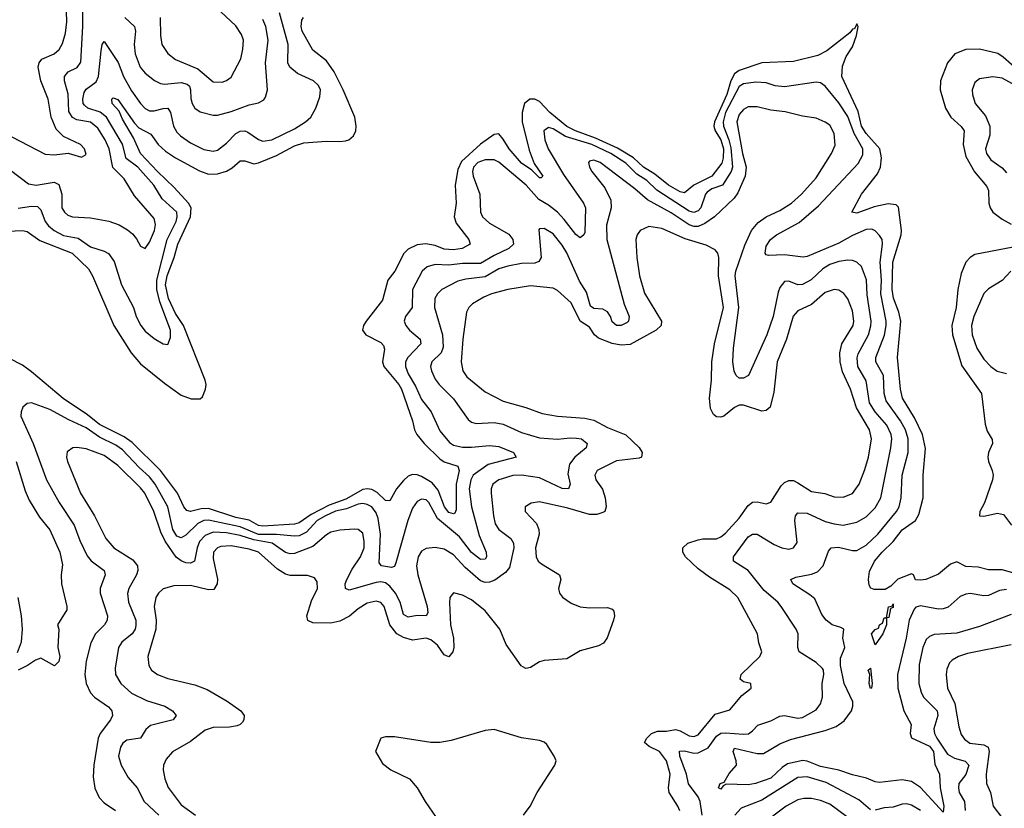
# Model space of a CAD drawing. Header units: inches. Extents: x 1843162 to 1959474, y 907081 to 1016326.
# Tile 493 of 656: x 1892757 to 1897100, y 994800 to 998280. Entities that reach past the tile are written whole.
import ezdxf

# ---------------------------------------------------------------- set-up
doc = ezdxf.new("R2010")
doc.units = ezdxf.units.IN
doc.header["$MEASUREMENT"] = 0
doc.layers.add('B8999', color=7, linetype='Continuous')

msp = doc.modelspace()

# ---------------------------------------------------------------- linework, layer by layer
at = {"layer": 'B8999', "color": 5}
for points, elevation in [([(1892723.3, 997763.3), (1892870, 997687.3), (1892910, 997683.8), (1892971.7, 997691.7), (1893030, 997673.4), (1893050, 997684.7), (1893043.6, 997710), (1893025.1, 997730), (1892950, 997764.8), (1892917.5, 997797.6), (1892895.4, 997850), (1892882.3, 997930), (1892850.8, 998010), (1892839.1, 998070), (1892843, 998090), (1892854.2, 998105.8), (1892909.9, 998130.1), (1892931.9, 998148.1), (1892945.6, 998174.4), (1892958.9, 998221.1), (1892965.3, 998270), (1892961, 998410)], 480), ([(1892716.4, 997616.4), (1892796.3, 997556.3), (1892830.6, 997550.6), (1892910, 997562.8), (1892930, 997553.4), (1892942.5, 997510), (1892943.7, 997450), (1892955, 997430), (1892970, 997417.4), (1892990, 997409.5), (1893070, 997406.1), (1893150.7, 997390.7), (1893195.3, 997375.3), (1893233.4, 997353.4), (1893255.1, 997335.1), (1893273, 997313), (1893290, 997280.5), (1893310, 997270.6), (1893330, 997298), (1893351.6, 997350), (1893356.3, 997376.3), (1893350, 997402.4), (1893263.3, 997503.3), (1893217.4, 997577.4), (1893167.7, 997627.7), (1893152, 997710), (1893133.7, 997750), (1893101.6, 997801.6), (1893070, 997827.8), (1893010, 997838), (1892990, 997848.1), (1892974.6, 997874.6), (1892971.7, 997951.7), (1892955.5, 998010), (1892954.5, 998030), (1892970.4, 998049.6), (1893011.1, 998068.9), (1893026.7, 998093.3), (1893035.7, 998250), (1893036, 998370)], 460), ([(1893377, 998290), (1893378, 998210), (1893383.8, 998170), (1893410.7, 998130.7), (1893444.9, 998104.9), (1893543.2, 998063.2), (1893610, 998005.4), (1893650, 998004.7), (1893670, 998011.3), (1893690, 998026.7), (1893732.9, 998107.1), (1893742.1, 998150), (1893744.2, 998190), (1893735.1, 998215.1), (1893710, 998252.5), (1893598.2, 998358.2)], 480), ([(1892750, 997447.9), (1892810, 997457), (1892835.2, 997455.2), (1892850, 997441.3), (1892869.2, 997389.2), (1892883.6, 997370), (1892909.4, 997349.3), (1892950, 997328.4), (1893015.4, 997315.4), (1893070, 997278), (1893130, 997259), (1893148.4, 997248.4), (1893173.6, 997213.6), (1893206.8, 997110), (1893258.8, 997010), (1893271.5, 996970), (1893290.9, 996930), (1893310, 996905.8), (1893350, 996873), (1893390, 996849.2), (1893410, 996847.2), (1893421.7, 996878.3), (1893422.8, 996910), (1893375, 997035), (1893362.7, 997090), (1893361.5, 997130), (1893407.6, 997310), (1893447.2, 997390), (1893452, 997410), (1893449.9, 997430), (1893385.1, 997490), (1893348.3, 997550), (1893278.2, 997630), (1893227.1, 997667.1), (1893210, 997730.5), (1893139.8, 997850), (1893111.5, 997871.5), (1893058.4, 997890), (1893042.4, 997902.4), (1893037.6, 997910), (1893036.4, 997930), (1893041.9, 997958.1), (1893050, 997974), (1893094.1, 998005.9), (1893105.4, 998030), (1893117, 998143), (1893121.7, 998170), (1893130, 998183.8), (1893191.1, 998091.1), (1893215.1, 998030), (1893250, 997966.6), (1893290, 997910.1), (1893310, 997888.8), (1893330, 997877.9), (1893350, 997877.5), (1893390, 997888.8), (1893410, 997889.2), (1893423, 997870), (1893435.7, 997810), (1893450, 997783.9), (1893466.9, 997766.9), (1893510, 997737.3), (1893570, 997707.7), (1893610, 997699.4), (1893630, 997704.2), (1893670, 997735.3), (1893710, 997777.6), (1893730, 997788.4), (1893750, 997789.5), (1893764.1, 997784.1), (1893810, 997751), (1893830, 997744.4), (1893870, 997749.6), (1893970, 997799.1), (1894018, 997830), (1894041, 997850), (1894063.9, 997890), (1894080.8, 997939.2), (1894084, 997970), (1894075.7, 997990), (1894053.5, 998010), (1893982.9, 998042.8), (1893949.3, 998070), (1893940.1, 998090), (1893940.7, 998170), (1893902.9, 998310)], 440), ([(1892610, 997343.1), (1892770, 997349.5), (1892790, 997345.7), (1892845.8, 997305.8), (1892988.1, 997250), (1893060.1, 997180.1), (1893078.3, 997150), (1893173.2, 996930), (1893249.5, 996810), (1893290, 996761.3), (1893395.4, 996675.4), (1893470, 996623.1), (1893512.9, 996607.1), (1893553.3, 996606.7), (1893563.6, 996616.4), (1893576.5, 996650), (1893579.2, 996670), (1893575.2, 996690), (1893479.8, 996930), (1893443.8, 996983.8), (1893413.6, 997050), (1893400, 997110), (1893407.5, 997150), (1893438.1, 997230), (1893454.9, 997290), (1893510.9, 997410), (1893513.2, 997450), (1893501.2, 997470), (1893439.1, 997539.1), (1893364.5, 997610), (1893290.8, 997690), (1893259.3, 997759.3), (1893210, 997841.8), (1893196.6, 997876.6), (1893165.3, 997910), (1893163.5, 997930), (1893170, 997935.8), (1893190, 997927.4), (1893263.3, 997823.3), (1893283, 997803), (1893335.4, 997775.4), (1893367.8, 997730), (1893400.5, 997700.5), (1893445, 997670), (1893550, 997612.9), (1893590, 997598.2), (1893630, 997599.7), (1893670, 997612.3), (1893694, 997626), (1893730, 997656.8), (1893750, 997657.8), (1893790, 997644.3), (1893810, 997648), (1893890, 997681.4), (1893970, 997722.8), (1894010, 997736.6), (1894110, 997744.6), (1894170, 997741.9), (1894194.4, 997745.6), (1894209.4, 997750.6), (1894230, 997767.2), (1894240.3, 997790), (1894241.8, 997810), (1894235, 997850), (1894183.8, 997970), (1894143.6, 998050), (1894110, 998098), (1894050, 998146), (1894003.4, 998230), (1893999.1, 998250), (1894002.2, 998277.8), (1894009.6, 998290)], 420), ([(1893221.7, 998290), (1893263.2, 998250), (1893268.6, 998230), (1893262.9, 998170), (1893266.1, 998130), (1893289, 998070), (1893310, 998044.6), (1893351.4, 998011.4), (1893378.4, 997998.4), (1893395.8, 997995.8), (1893470, 998002.4), (1893495.8, 997995.8), (1893506.3, 997986.3), (1893511.1, 997971.1), (1893511.8, 997931.8), (1893518, 997910), (1893530, 997890.2), (1893553.7, 997873.7), (1893610, 997858.7), (1893630, 997859.4), (1893690, 997874.8), (1893770, 997905), (1893810, 997912.8), (1893833.5, 997926.5), (1893841.1, 997938.9), (1893850.9, 997970), (1893841.2, 998090), (1893852.6, 998190), (1893842.7, 998250), (1893830, 998280.3)], 460), ([(1897240.7, 995810), (1897090, 995852.9), (1897030, 995853), (1896984.8, 995864.8), (1896930, 995867.1), (1896890, 995888.2), (1896862.7, 995877.3), (1896810, 995833.1), (1896753.4, 995810), (1896730, 995806.3), (1896708.9, 995808.9), (1896699, 995830), (1896690, 995834), (1896630, 995810.9), (1896599.7, 995780.3), (1896574.4, 995765.6), (1896525.6, 995765.6), (1896511.2, 995771.2), (1896504, 995784), (1896501.1, 995810), (1896505.6, 995845.6), (1896526.9, 995890), (1896560.6, 995930), (1896610, 995976.8), (1896650, 996028.1), (1896708.5, 996070), (1896723.2, 996096.8), (1896742.6, 996170), (1896741.9, 996270), (1896751.7, 996388.3), (1896738.9, 996450), (1896703.4, 996523.4), (1896651.4, 996610), (1896641.8, 996650), (1896628.5, 996790), (1896644.2, 996950), (1896634.9, 996990), (1896611.6, 997051.6), (1896605.9, 997090), (1896608.9, 997210), (1896645.3, 997330), (1896646.6, 997350), (1896632.6, 997452.6), (1896623.2, 997463.2), (1896588, 997468), (1896525.4, 997454.6), (1896450, 997425.8), (1896428, 997430), (1896470.8, 997510), (1896540.4, 997599.6), (1896553.8, 997630), (1896558.4, 997670), (1896550.3, 997710), (1896490, 997778.6), (1896470.7, 997810), (1896454.7, 997874.7), (1896383.5, 998030), (1896385.6, 998074.4), (1896403, 998117), (1896430, 998160.3), (1896448.5, 998210), (1896455.1, 998250), (1896450, 998261.2), (1896439.5, 998240.5), (1896430, 998238), (1896418, 998222), (1896317.4, 998142.6), (1896278.1, 998121.9), (1896170, 998095.9), (1896030, 998089.9), (1895930, 998056.1), (1895910, 998041.2), (1895893.5, 998010), (1895876.2, 997950), (1895822.5, 997830), (1895818.8, 997810), (1895825.2, 997790), (1895850.2, 997750), (1895862.1, 997710), (1895859.8, 997670), (1895853.4, 997646.6), (1895810.4, 997589.6), (1895731.3, 997550), (1895690, 997516.7), (1895670, 997521.1), (1895619.5, 997550), (1895558.6, 997598.6), (1895508.7, 997628.7), (1895464, 997670), (1895393.6, 997713.6), (1895297.4, 997757.4), (1895209.3, 997789.3), (1895170, 997809.5), (1895094.9, 997870), (1895050, 997918.9), (1895030, 997929.9), (1895007.5, 997930), (1894984, 997910), (1894973.6, 997870), (1894973, 997830), (1895003.9, 997703.9), (1895026.2, 997646.2), (1895064.6, 997590), (1895057.8, 997582.2), (1895050, 997581.8), (1895015.6, 997615.6), (1894970, 997647.5), (1894916, 997710), (1894890, 997752.9), (1894870, 997775.8), (1894850, 997772.9), (1894790, 997730.7), (1894706.2, 997653.8), (1894690, 997618.7), (1894677.9, 997550), (1894682.7, 997470), (1894673.1, 997410), (1894682.6, 997382.6), (1894738, 997310), (1894744.6, 997290), (1894709.5, 997270.5), (1894670, 997264.7), (1894630, 997268), (1894590, 997283), (1894548.7, 997291.3), (1894510, 997286.1), (1894470, 997266.9), (1894452.2, 997247.8), (1894412.3, 997170), (1894380.8, 997130), (1894357.7, 997042.3), (1894286, 996950), (1894273.8, 996930), (1894268.7, 996910), (1894283.8, 996890), (1894350, 996855.2), (1894361.9, 996841.8), (1894366.5, 996826.5), (1894357.5, 996770), (1894364, 996750), (1894430, 996670.6), (1894441.7, 996650), (1894489.6, 996510), (1894498.9, 996470), (1894508.8, 996450), (1894541.4, 996410), (1894610, 996342.8), (1894630, 996328.9), (1894689.6, 996309.6), (1894695.1, 996290), (1894682.2, 996230), (1894682.5, 996117.5), (1894677.1, 996102.9), (1894670, 996098.8), (1894650, 996106), (1894630.4, 996130), (1894603.4, 996203.4), (1894576, 996236), (1894530, 996264.7), (1894510, 996271.8), (1894490, 996272.3), (1894470, 996265.9), (1894450, 996246.5), (1894419.2, 996210), (1894390, 996156.2), (1894370, 996157.7), (1894333.6, 996193.6), (1894310, 996207.5), (1894290, 996210.4), (1894270, 996206.5), (1894195.7, 996164.3), (1894122.1, 996137.9), (1894042.9, 996097.1), (1893990, 996059.8), (1893970, 996054.4), (1893830, 996044.8), (1893810, 996048), (1893770, 996071.1), (1893710, 996082.8), (1893590, 996122.3), (1893558.2, 996121.8), (1893510, 996109.5), (1893494.1, 996114.1), (1893481.5, 996130), (1893454, 996190), (1893378.7, 996290), (1893254, 996414), (1893218.6, 996438.6), (1893110, 996493.3), (1893056.2, 996536.2), (1892948.7, 996608.7), (1892810, 996726.8), (1892770, 996754.8), (1892710, 996786.6)], 420), ([(1897168.7, 998050), (1897095.1, 998115.1), (1897070.8, 998130.8), (1896990, 998150.3), (1896930, 998148.9), (1896881.6, 998130), (1896849.4, 998090), (1896818, 998010), (1896817.6, 997970), (1896840.4, 997890), (1896863.5, 997850), (1896909, 997809), (1896922.7, 997790), (1896918.9, 997730), (1896930, 997676.3), (1896968.8, 997608.8), (1897023.3, 997543.3), (1897030, 997526), (1897031.6, 997470), (1897037.6, 997450), (1897050, 997430.9), (1897090, 997399.3), (1897130, 997377.8)], 420), ([(1897110, 995765.3), (1897078.8, 995761.2), (1897030, 995739.3), (1897010, 995737.8), (1896950, 995747.6), (1896930, 995745), (1896904.8, 995735.2), (1896852, 995688), (1896830, 995679.9), (1896810, 995679.3), (1896730, 995693.6), (1896710, 995687.5), (1896701.9, 995678.1), (1896680.4, 995630), (1896667.8, 995550), (1896628.9, 995390), (1896630.9, 995330), (1896656.6, 995230), (1896689.4, 995170), (1896684.9, 995130), (1896691.3, 995111.3), (1896770, 995073.7), (1896787.3, 995050), (1896794.2, 994994.2), (1896814.8, 994950), (1896816.9, 994890), (1896834, 994810), (1896830, 994782.4), (1896730, 994892.2), (1896690, 994917.9), (1896650, 994925), (1896550, 994914.2), (1896530, 994916.4), (1896492.3, 994932.3), (1896430, 994947.4), (1896370, 994968.8), (1896290, 994984.4), (1896230, 995008.1), (1896211, 995011), (1896144.1, 994995.9), (1896119.5, 994980.5), (1896070, 994933.6), (1896002.6, 994910), (1895970, 994903.5), (1895873.7, 994906.3), (1895860.4, 994899.6), (1895850, 994884.5), (1895839, 994890), (1895846.6, 994910), (1895864.8, 994915.2), (1895886.3, 994953.7), (1895919, 994990), (1895917.2, 995010), (1895903.7, 995050), (1895910, 995064.7), (1896010, 995041.6), (1896037.9, 995042.1), (1896110, 995084.3), (1896156.5, 995103.5), (1896310, 995143), (1896358.5, 995161.5), (1896394.3, 995185.7), (1896425.6, 995230), (1896431.7, 995250), (1896431.2, 995270), (1896394.1, 995350), (1896377.1, 995430), (1896378, 995462), (1896396.1, 995510), (1896388, 995550), (1896392, 995590), (1896378.5, 995598.5), (1896340.5, 995610), (1896314.5, 995630), (1896295.6, 995655.6), (1896264, 995724), (1896242.4, 995742.4), (1896167.4, 995790), (1896158.4, 995810), (1896179.8, 995820.2), (1896250, 995833.2), (1896275.9, 995844.1), (1896301, 995870), (1896325.1, 995934.9), (1896337, 995950), (1896368, 995952), (1896430, 995937.2), (1896450, 995938.2), (1896490, 995961.4), (1896542.1, 996010), (1896624.3, 996110), (1896636, 996130), (1896644.9, 996170), (1896648.9, 996270), (1896675.3, 996370), (1896675.3, 996430), (1896663.7, 996470), (1896642.5, 996510), (1896578.2, 996598.2), (1896569.6, 996630), (1896566.9, 996710), (1896533.1, 996770), (1896533.2, 996790), (1896571.5, 996888.5), (1896579.3, 996930), (1896579.1, 996950), (1896555.2, 997070), (1896558.1, 997130), (1896552.2, 997210), (1896563.2, 997290), (1896560.9, 997310), (1896550, 997327.6), (1896530, 997348), (1896515.3, 997355.3), (1896490, 997354.5), (1896430, 997328), (1896370, 997294.1), (1896230, 997235.2), (1896212.2, 997232.2), (1896130, 997243.1), (1896060.1, 997240.1), (1896050, 997242), (1896045.1, 997250), (1896050, 997280.5), (1896069, 997310), (1896095.8, 997330), (1896195.1, 997384.9), (1896281.1, 997458.9), (1896454.8, 997645.2), (1896475.8, 997684.2), (1896475.7, 997710), (1896437.7, 997777.7), (1896410, 997853.4), (1896370, 997912.6), (1896310, 997986.4), (1896290, 998001.4), (1896270, 998003.7), (1896130, 997983.6), (1896090, 997988.2), (1896050, 998001.6), (1896004.8, 998004.8), (1895950, 997997.3), (1895930, 997985.4), (1895870, 997870.3), (1895860.6, 997830), (1895861.6, 997810), (1895885.7, 997750), (1895894.1, 997714.1), (1895901.2, 997630), (1895895.4, 997610), (1895856.8, 997550), (1895810, 997533.6), (1895790, 997519.6), (1895782, 997510), (1895762, 997450), (1895750, 997436.9), (1895730.1, 997429.9), (1895710, 997435.8), (1895567.6, 997527.6), (1895522.6, 997570), (1895478.5, 997598.5), (1895430, 997647.1), (1895364.5, 997690), (1895280.4, 997730), (1895164.8, 997764.8), (1895110, 997797.8), (1895090, 997804.2), (1895069.5, 997790), (1895074, 997750), (1895087.5, 997710), (1895156.4, 997596.4), (1895244.1, 997470), (1895252.6, 997450), (1895250, 997341.2), (1895245.7, 997330), (1895230, 997318), (1895210, 997331.9), (1895158.8, 997398.8), (1895129, 997430), (1895090, 997461.8), (1895047.3, 997487.3), (1894990.8, 997550), (1894870, 997651.2), (1894850, 997661.7), (1894810, 997662.3), (1894778.5, 997650), (1894759.4, 997630), (1894754.8, 997610), (1894757.7, 997590), (1894787.1, 997510), (1894789.5, 997430), (1894797.8, 997410), (1894830, 997382.6), (1894914.2, 997334.2), (1894932, 997310), (1894935.5, 997290), (1894915.2, 997270), (1894850, 997239.1), (1894790, 997203.5), (1894710, 997203.7), (1894650, 997196.5), (1894590, 997200.4), (1894555.2, 997190), (1894533, 997170), (1894490.1, 997090), (1894488.7, 997010), (1894459.3, 996970), (1894453.5, 996950), (1894460.2, 996930), (1894476, 996910), (1894523.8, 996870), (1894526.4, 996850), (1894468.6, 996790), (1894459.1, 996770), (1894458.8, 996750), (1894470, 996718), (1894503.4, 996663.4), (1894530, 996603.8), (1894571.4, 996550), (1894610, 996466.2), (1894653.5, 996413.5), (1894670, 996402.5), (1894710, 996393.8), (1894750, 996393.2), (1894830, 996401.7), (1894870, 996395.9), (1894935.8, 996370), (1894947.3, 996350), (1894822.9, 996317.1), (1894757.8, 996270), (1894746.7, 996250), (1894739.9, 996210), (1894749.8, 996130), (1894783.3, 996003.3), (1894814.4, 995930), (1894815.5, 995910), (1894810, 995899.1), (1894790, 995898.5), (1894750, 995928.9), (1894697.2, 995997.2), (1894599.5, 996079.5), (1894562.5, 996150), (1894550, 996161.5), (1894530, 996164), (1894510, 996154.2), (1894490, 996124), (1894469.4, 996070.6), (1894417, 995883), (1894410, 995866.8), (1894397.8, 995862.2), (1894352.4, 995870), (1894343.4, 995883.4), (1894348.7, 996010), (1894338.9, 996078.9), (1894330, 996104), (1894310, 996130.4), (1894290, 996141.2), (1894270, 996144.8), (1894250, 996141.5), (1894198.8, 996121.2), (1894150, 996111.8), (1894106.2, 996090), (1894070, 996069.9), (1894022.1, 996017.9), (1893990, 996002.3), (1893970, 996000.4), (1893890, 996008.8), (1893810, 996008.6), (1893730, 996042.4), (1893590, 996071.2), (1893570, 996069.6), (1893542.9, 996057.1), (1893490, 996005.9), (1893470, 995993.2), (1893450, 996001.4), (1893432.5, 996030), (1893410, 996129.9), (1893355.3, 996230), (1893330, 996263.1), (1893284.1, 996304.1), (1893210, 996382.4), (1893181.8, 996401.8), (1893110, 996438.5), (1893050, 996478.6), (1892973.8, 996513.8), (1892890, 996559.9), (1892810, 996589), (1892790, 996585.8), (1892771.4, 996570), (1892763.5, 996550), (1892763, 996530), (1892816.2, 996410), (1892875.7, 996250), (1892931.8, 996150), (1892997.2, 996050), (1893022.1, 995982.1), (1893054.8, 995914.8), (1893072.7, 995892.7), (1893129.3, 995850), (1893134.4, 995830), (1893112.2, 995770), (1893112.1, 995750), (1893145.1, 995650), (1893142.4, 995630), (1893131.6, 995610), (1893092.3, 995570), (1893071.5, 995530), (1893051.1, 995448.9), (1893044.3, 995390), (1893050.1, 995350.1), (1893069.1, 995309.1), (1893087.2, 995290), (1893148.4, 995248.4), (1893164.1, 995230), (1893166.1, 995210), (1893157.3, 995190), (1893112.2, 995130), (1893103.4, 995110), (1893083.6, 994990), (1893081.2, 994938.8), (1893089.3, 994889.3), (1893108.2, 994848.2), (1893130, 994823.5), (1893179.5, 994790)], 440), ([(1897290, 997912), (1897090, 998021.6), (1897050, 998027.9), (1896990, 998018.9), (1896970, 998003), (1896958.9, 997970), (1896960.2, 997950), (1896972.2, 997910), (1897016.5, 997856.5), (1897036.2, 997810), (1897035.6, 997770), (1897017.6, 997710), (1897021.1, 997690), (1897041.1, 997661.1), (1897090, 997625.7), (1897110, 997604.2)], 440), ([(1895767.5, 994770), (1895758.1, 994830), (1895750, 994850.5), (1895707.4, 994907.4), (1895697.6, 994950), (1895669.2, 995030), (1895668.1, 995051.9), (1895690, 995053.3), (1895730, 995042.5), (1895750, 995044.7), (1895793.6, 995066.4), (1895830, 995118), (1895850, 995130.9), (1895870, 995133.6), (1895950, 995126.5), (1895971.5, 995128.5), (1895990, 995141.4), (1896013, 995167), (1896070, 995186.6), (1896110, 995206), (1896130, 995209.5), (1896190, 995197.9), (1896210, 995201), (1896270, 995234.2), (1896290, 995261.3), (1896297.5, 995290), (1896296.7, 995350), (1896303.7, 995390), (1896302.3, 995410), (1896297.6, 995417.6), (1896270, 995443.2), (1896195.4, 995490), (1896188.7, 995510), (1896190.7, 995570), (1896182, 995590), (1896116, 995690), (1896100.7, 995710), (1896040.7, 995760.7), (1895970, 995848.7), (1895906, 995890), (1895905.6, 995910), (1895970, 995998.4), (1895990, 996010.2), (1896010, 996009.3), (1896084.8, 995964.8), (1896118.7, 995950), (1896150, 995943.9), (1896170.5, 995949.5), (1896186.6, 995973.4), (1896175.5, 996070), (1896179, 996090), (1896190, 996103.2), (1896230, 996102.7), (1896310, 996066.1), (1896350, 996054.6), (1896389.9, 996050.1), (1896450, 996062.4), (1896490, 996086.1), (1896530, 996125.4), (1896555.7, 996170), (1896600.1, 996390), (1896604.3, 996430), (1896601.1, 996450), (1896581.8, 996490), (1896531.1, 996550), (1896506.1, 996590), (1896490, 996687.1), (1896454.4, 996750), (1896451.4, 996788.6), (1896454.9, 996805.1), (1896501.2, 996890), (1896511.4, 996928.6), (1896512.3, 996950), (1896494.7, 997065.3), (1896492.3, 997132.3), (1896470.3, 997190.3), (1896450, 997210.6), (1896430, 997218.1), (1896410, 997219), (1896370, 997212.8), (1896330, 997199.9), (1896299.1, 997180.9), (1896248, 997132), (1896210, 997111.3), (1896190, 997109.9), (1896150, 997126), (1896130, 997125), (1896110, 997098), (1896102.4, 997077.6), (1896080.3, 996970), (1896052.7, 996890), (1895971.6, 996710), (1895950, 996698), (1895930, 996698.7), (1895917.6, 996710), (1895909.1, 996729.1), (1895902.9, 996770), (1895905, 996830), (1895928.6, 997010), (1895913, 997150), (1895915.4, 997170), (1895955.2, 997284.8), (1895985.3, 997350), (1896015, 997385), (1896049.2, 997410.8), (1896110, 997437.7), (1896160.7, 997470), (1896205.7, 997510), (1896270, 997582.2), (1896338.3, 997690), (1896353.3, 997726.7), (1896350, 997778.4), (1896330, 997814), (1896310, 997828.2), (1896270, 997845.2), (1896210, 997854), (1896133, 997873), (1896070, 997880.7), (1896010, 997896.2), (1895970, 997894.9), (1895950, 997883.7), (1895930, 997861.7), (1895921, 997830), (1895945, 997690), (1895962.1, 997630), (1895957.6, 997590), (1895924.2, 997515.8), (1895908.1, 997491.9), (1895822.3, 997410), (1895779.6, 997380.4), (1895750, 997368), (1895730, 997368.1), (1895710, 997374.6), (1895630, 997427.5), (1895525.7, 997485.7), (1895470, 997533.5), (1895317.3, 997650), (1895290, 997660.9), (1895270, 997656.2), (1895266.3, 997650), (1895270.3, 997630), (1895281.2, 997610), (1895337.5, 997537.5), (1895364.2, 997484.2), (1895365.4, 997450), (1895346, 997374), (1895347.3, 997310), (1895424, 997024), (1895445.4, 996970), (1895442.4, 996950), (1895436.4, 996943.6), (1895410, 996930.7), (1895390, 996930.8), (1895370, 996946.6), (1895363.2, 996970), (1895350, 996990.6), (1895330, 997003), (1895290, 997005.3), (1895275.4, 997015.4), (1895257.1, 997077.1), (1895226.1, 997126.1), (1895170, 997251.4), (1895150, 997284.8), (1895110, 997334.8), (1895070, 997358.3), (1895050, 997357.2), (1895047.7, 997352.2), (1895057.1, 997230), (1895047.5, 997212.6), (1895030, 997205.7), (1894970, 997204.1), (1894910, 997192.7), (1894870, 997180.3), (1894810, 997145.6), (1894724.6, 997135.4), (1894690, 997126.6), (1894618.6, 997090), (1894599.8, 997070), (1894589, 997050), (1894586.8, 997010), (1894621.4, 996890), (1894624.4, 996835.6), (1894615.7, 996810), (1894574.6, 996770), (1894569.5, 996750), (1894573.6, 996730), (1894590, 996694.4), (1894607.5, 996670), (1894670, 996607.6), (1894735.5, 996515.5), (1894750, 996504.1), (1894770, 996498.4), (1894850, 996502), (1894890, 996495.5), (1894970, 996458), (1895050, 996434.2), (1895130, 996428.7), (1895185.1, 996434.9), (1895213.6, 996433.6), (1895235.3, 996430), (1895260.2, 996410), (1895256.3, 996390), (1895205.7, 996350), (1895181.6, 996318.4), (1895175.6, 996275.6), (1895185.5, 996230), (1895178, 996210), (1895150, 996211.6), (1895050, 996258), (1894970, 996269.9), (1894931.6, 996268.4), (1894885.4, 996254.6), (1894870, 996249.2), (1894844.4, 996230), (1894836.6, 996210), (1894836.8, 996190), (1894846.9, 996090), (1894854.9, 996054.9), (1894870.2, 996030), (1894923.5, 995990), (1894934.8, 995970), (1894936.4, 995950), (1894917.1, 995862.8), (1894899.8, 995840.2), (1894853.3, 995806.7), (1894830, 995797.8), (1894810, 995797), (1894790, 995804.4), (1894722.1, 995862.1), (1894670, 995918.8), (1894630, 995943.4), (1894590, 995950.7), (1894550, 995946), (1894530, 995934), (1894514.3, 995910), (1894507.3, 995870), (1894512.9, 995830), (1894555.1, 995690), (1894557.2, 995662.8), (1894550, 995649.2), (1894510, 995650.5), (1894470, 995643.4), (1894450, 995654.8), (1894435.3, 995710), (1894414.8, 995750), (1894390, 995780.9), (1894370, 995795.4), (1894350, 995799.6), (1894330, 995796.9), (1894210, 995762), (1894194, 995770), (1894193.2, 995790), (1894199.9, 995810), (1894224.3, 995855.7), (1894261, 995910), (1894276.1, 995950), (1894277.3, 995977.3), (1894270, 996013.5), (1894250.4, 996030.4), (1894232.1, 996032.1), (1894170, 996027.7), (1894130, 996018.4), (1894110, 996007.3), (1894050, 995955.3), (1893970, 995924.3), (1893950, 995922.3), (1893930, 995929), (1893870.1, 995970.1), (1893790, 995984.3), (1893730, 996003.4), (1893670, 996016.1), (1893610, 996018.5), (1893575.6, 996004.4), (1893550, 995977.6), (1893539.4, 995950), (1893528.8, 995891.2), (1893510, 995881.4), (1893490, 995883.4), (1893470, 995891.4), (1893448, 995908), (1893398.9, 995978.9), (1893379.2, 996019.2), (1893348.5, 996110), (1893309.1, 996190), (1893290, 996214.8), (1893190, 996312.3), (1893130, 996356.2), (1893050, 996386.8), (1893010, 996392.3), (1892991.3, 996390), (1892966.5, 996373.5), (1892963.2, 996350), (1892967.9, 996330), (1893025.6, 996190), (1893087.2, 996090), (1893137.6, 995990), (1893172.7, 995950), (1893256.6, 995896.6), (1893277.2, 995870), (1893278.9, 995850), (1893272, 995830), (1893239.2, 995770), (1893232.5, 995747.5), (1893237.1, 995710), (1893269.6, 995630), (1893270, 995607), (1893266.3, 995590), (1893253.1, 995570), (1893207.5, 995532.5), (1893193.4, 995510), (1893177.7, 995417.7), (1893179.8, 995390), (1893203.2, 995350), (1893250, 995307.7), (1893316, 995276), (1893397.6, 995250), (1893431.5, 995230), (1893447, 995210), (1893434.4, 995190), (1893334.3, 995165.7), (1893312.9, 995147.1), (1893290.6, 995109.4), (1893230, 995100.3), (1893212.8, 995087.2), (1893202.2, 995070), (1893193.7, 995030), (1893204.8, 994990), (1893235.7, 994935.7), (1893275.4, 994890), (1893306.1, 994830), (1893371.1, 994770)], 460), ([(1895668.8, 994788.8), (1895660.2, 994810), (1895622.3, 994870), (1895619.1, 994890), (1895626.6, 994950), (1895609.5, 995010), (1895579.1, 995050), (1895532.9, 995072.9), (1895512.5, 995090), (1895524, 995110), (1895544, 995130), (1895570, 995140.8), (1895610, 995140.7), (1895650, 995147.3), (1895670, 995142.2), (1895710, 995119.1), (1895730, 995116.6), (1895750, 995124.1), (1895824.6, 995215.4), (1895890, 995234.4), (1895941.9, 995298.1), (1895983.7, 995330), (1895982, 995350), (1895950, 995358), (1895935.6, 995370), (1895939.8, 995390), (1896021.7, 995470), (1896031.2, 995490), (1896017.4, 995530), (1896012.1, 995570), (1895924.8, 995730), (1895890, 995764.1), (1895799.8, 995819.8), (1895750, 995856.7), (1895693.7, 995910), (1895681.8, 995930), (1895682.8, 995950), (1895704.7, 995970), (1895750, 995984.4), (1895770, 995989.5), (1895830, 995989.1), (1895850, 995997.2), (1895870, 996013.5), (1895930, 996081), (1895970, 996136.3), (1895990, 996150.9), (1896010, 996152.9), (1896050, 996143.5), (1896070, 996150.2), (1896116.4, 996223.6), (1896130, 996237.7), (1896150, 996246.4), (1896170, 996245.9), (1896190, 996236.8), (1896250, 996197.6), (1896308.9, 996188.9), (1896350, 996174.4), (1896390, 996173.6), (1896430, 996189.4), (1896460.5, 996230), (1896484.9, 996295.1), (1896501.1, 996350), (1896513.7, 996430), (1896506, 996470), (1896447.7, 996567.7), (1896422.2, 996650), (1896385.6, 996725.7), (1896376.2, 996770), (1896374.8, 996810), (1896383.5, 996850), (1896433.5, 996930), (1896436.4, 996950), (1896430, 996995.6), (1896410, 997048.3), (1896391.6, 997071.6), (1896370, 997085.8), (1896350, 997089.8), (1896310, 997075.8), (1896250, 997023.7), (1896190, 996995), (1896168.2, 996971.8), (1896139.9, 996870), (1896098.5, 996770), (1896084.1, 996635.9), (1896067, 996570), (1896050, 996555.9), (1896030, 996552.9), (1895950, 996579.5), (1895930, 996578.7), (1895910, 996568.7), (1895862.6, 996530), (1895850, 996525.6), (1895830, 996526.8), (1895817.1, 996537.1), (1895804.3, 996564.3), (1895799.9, 996610), (1895808.7, 996690), (1895809.6, 996770), (1895821.3, 996850), (1895861.5, 997010), (1895838.9, 997150), (1895841.3, 997230), (1895837.2, 997250), (1895825, 997265), (1895785.4, 997285.4), (1895692.6, 997312.6), (1895590, 997358.8), (1895532.8, 997367.2), (1895493.7, 997350), (1895480.2, 997330), (1895474.4, 997310), (1895479, 997230), (1895491.4, 997150), (1895513.2, 997073.2), (1895588.1, 996950), (1895586.8, 996930), (1895564.2, 996910), (1895450, 996846), (1895410, 996843.3), (1895370, 996850.6), (1895310, 996874.5), (1895293.2, 996890), (1895270, 996923.7), (1895229.6, 996949.6), (1895190.2, 997030.2), (1895130, 997084.6), (1895110, 997095), (1895010, 997106.2), (1894910, 997089.9), (1894838.4, 997070), (1894804, 997056), (1894753.8, 997026.2), (1894737.8, 997010), (1894727.3, 996990), (1894712.4, 996870), (1894705.1, 996770), (1894712.3, 996730), (1894730, 996704), (1894810, 996638.3), (1894890, 996597.2), (1894990, 996568.9), (1895061.5, 996541.5), (1895130, 996530.1), (1895250, 996521.8), (1895290, 996512.2), (1895350, 996481), (1895430, 996448.3), (1895490, 996392.5), (1895502.5, 996370), (1895499.6, 996350), (1895490, 996344.5), (1895390, 996333.6), (1895303.9, 996290), (1895293.4, 996270), (1895298.4, 996250), (1895327.8, 996207.8), (1895339.2, 996170), (1895344.6, 996130), (1895337.5, 996110), (1895330, 996105.2), (1895303, 996097), (1895270, 996096.7), (1895175.5, 996124.5), (1895050, 996152.9), (1895013.4, 996146.6), (1894987.4, 996130), (1894986.3, 996110), (1895037.1, 996057.1), (1895047.7, 996030), (1895047.9, 996010), (1895032.8, 995950), (1895034.5, 995910), (1895044.6, 995890), (1895058.1, 995878.1), (1895138.2, 995830), (1895144.2, 995810), (1895133.7, 995770), (1895138, 995750), (1895151.8, 995731.8), (1895190, 995704.7), (1895229.7, 995689.7), (1895270, 995684), (1895350, 995685.8), (1895370, 995678.9), (1895377.7, 995670), (1895380.7, 995650), (1895376.8, 995630), (1895348.5, 995551.5), (1895331.8, 995528.2), (1895310, 995517.2), (1895230, 995494.4), (1895170, 995458.8), (1895070, 995452.2), (1895050, 995445.7), (1895010, 995421.6), (1894990, 995417), (1894968.7, 995428.7), (1894903.3, 995523.3), (1894875.1, 995590), (1894810, 995671.9), (1894750, 995719.5), (1894710, 995739.8), (1894670, 995750.9), (1894654, 995730), (1894652.6, 995707.4), (1894657.5, 995610), (1894670.9, 995550), (1894672.3, 995510), (1894668.4, 995490), (1894650, 995467.7), (1894630, 995477.8), (1894600.2, 995520.2), (1894570, 995543.3), (1894550, 995550.3), (1894490, 995541.7), (1894450, 995554.3), (1894420.4, 995570), (1894390.3, 995610), (1894364.2, 995690), (1894350, 995707.5), (1894330, 995714.5), (1894290, 995705), (1894250, 995679.6), (1894212, 995648), (1894170, 995625.9), (1894130, 995617.6), (1894050, 995618.1), (1894028.1, 995628.1), (1894023.4, 995650), (1894045, 995715), (1894070.7, 995770), (1894070, 995799), (1894057.4, 995817.4), (1894026.8, 995826.8), (1893950, 995827.7), (1893930, 995833), (1893895, 995855), (1893810, 995930.3), (1893770, 995943.7), (1893690, 995957.5), (1893644.8, 995955.2), (1893630, 995949.8), (1893612.4, 995930), (1893610, 995902.8), (1893629.3, 995810.7), (1893627.6, 995790), (1893614.2, 995765.8), (1893590, 995764.5), (1893510, 995783.5), (1893437.8, 995782.2), (1893390, 995767.9), (1893370.1, 995749.9), (1893357.8, 995730), (1893350.1, 995690), (1893359, 995630), (1893357.5, 995590), (1893322, 995470), (1893326.7, 995430), (1893338.6, 995410), (1893365.7, 995390), (1893410, 995372.2), (1893530, 995345.1), (1893583.8, 995323.8), (1893672.1, 995272.1), (1893732.4, 995230), (1893747.2, 995210), (1893745.7, 995190), (1893739.5, 995180.5), (1893730.2, 995169.8), (1893716.4, 995163.6), (1893682, 995158), (1893610, 995156.9), (1893574.8, 995145.2), (1893510, 995095), (1893431.6, 995048.4), (1893402.6, 995017.4), (1893391.6, 994990), (1893389.4, 994970), (1893397.2, 994930), (1893412.4, 994892.4), (1893470, 994814.8), (1893532.7, 994770)], 480), ([(1897208.8, 997290), (1896970, 997243.8), (1896950, 997230.9), (1896930.6, 997209.4), (1896910, 997159.6), (1896895.7, 997090), (1896887.5, 997010), (1896868.9, 996930), (1896871.5, 996890), (1896913.3, 996753.3), (1896999.2, 996630), (1897015.3, 996495.3), (1897024, 996463.9), (1897046.9, 996426.9), (1897048.1, 996410), (1897030.8, 996370), (1897027.1, 996350), (1897030.1, 996330), (1897046.9, 996290), (1897050.8, 996270), (1897047.5, 996250), (1897012.1, 996148), (1896992.4, 996110), (1896990.5, 996090.5), (1897010, 996088.7), (1897070, 996101.7), (1897096.2, 996096.2), (1897131.7, 996050)], 420), ([(1897129.2, 997170), (1897090, 997128.6), (1897030, 997092.1), (1897010, 997071.1), (1896965.1, 996970), (1896955.9, 996930), (1896958.2, 996890), (1896979, 996830), (1897010, 996781.8), (1897040.2, 996750), (1897069, 996729), (1897110, 996719.3)], 440), ([(1892742.2, 996330), (1892781.4, 996201.4), (1892799.1, 996159.1), (1892844.3, 996084.3), (1892890, 996028.5), (1892934.1, 995930), (1892945.8, 995874.1), (1892940.4, 995830), (1892942.4, 995790), (1892964.9, 995690), (1892964.5, 995675.5), (1892924.7, 995610), (1892930.5, 995590.5), (1892926, 995510), (1892934.9, 995470), (1892930, 995448), (1892910.9, 995429.1), (1892850, 995462), (1892826.4, 995453.6), (1892792, 995430), (1892750, 995409.2)], 420), ([(1892747.6, 995487.6), (1892765.8, 995534.2), (1892769, 995591), (1892764.6, 995650), (1892749.9, 995730)], 420), ([(1897130, 995655), (1896990, 995602.4), (1896890, 995573.1), (1896790, 995566.3), (1896770, 995558.5), (1896755.8, 995544.2), (1896740.1, 995510), (1896724.9, 995435.1), (1896723.4, 995350), (1896732.9, 995312.9), (1896744.1, 995290), (1896804.4, 995230), (1896807.5, 995210), (1896789.6, 995150), (1896791.7, 995130), (1896803, 995110), (1896850, 995038.6), (1896880.8, 995020.8), (1896928.1, 995008.1), (1896943.1, 994990), (1896930.4, 994949.6), (1896900.1, 994910), (1896897.5, 994890), (1896901.4, 994870), (1896924.3, 994830), (1896927.9, 994790)], 460), ([(1897130, 995520.8), (1896937.2, 995482.8), (1896898, 995470), (1896870, 995454), (1896858.2, 995441.8), (1896845.8, 995414.2), (1896843, 995390), (1896850.1, 995330), (1896882.4, 995262.4), (1896899.5, 995159.5), (1896910, 995125.5), (1896924.6, 995104.6), (1896947.9, 995087.9), (1897010, 995080.5), (1897029.2, 995069.2), (1897032.8, 995050), (1897020.3, 994950), (1897021.4, 994910), (1897038.7, 994870), (1897050.7, 994810), (1897092.9, 994752.9)], 480), ([(1894978.9, 994770), (1895008.4, 994810), (1895039.8, 994870), (1895116.9, 994990), (1895123.6, 995010), (1895115.1, 995030), (1895081.6, 995081.6), (1895071.2, 995091.2), (1895050, 995098.7), (1894970, 995110.9), (1894850, 995147.1), (1894810, 995143.1), (1894660.6, 995099.4), (1894610, 995089.7), (1894570, 995090.9), (1894410, 995115.8), (1894370, 995115.6), (1894350, 995108.7), (1894327.3, 995050), (1894358, 994998), (1894394.8, 994970), (1894476.3, 994930), (1894510.4, 994890), (1894545.5, 994830), (1894610, 994736)], 520), ([(1896510, 994793.6), (1896457.9, 994837.9), (1896314.2, 994914.2), (1896230, 994938.4), (1896190, 994936.5), (1896030, 994836.4), (1895940, 994800), (1895910.9, 994769.1)], 460), ([(1896404, 994764), (1896330, 994818.2), (1896290, 994834.7), (1896250, 994842.9), (1896216.3, 994843.7), (1896190, 994836.9), (1896138.5, 994810), (1896030.9, 994729.1)], 480), ([(1896730, 994789.9), (1896690, 994814.3), (1896670, 994819.2), (1896650, 994818.4), (1896610, 994804.7), (1896570, 994802.1), (1896530, 994792.2)], 460)]:
    msp.add_lwpolyline(points, dxfattribs=dict(at, elevation=elevation))
at = {"layer": 'B8999', "color": 5, "elevation": 420}
for points in [[(1896580.4, 995640.4), (1896589.7, 995689.7), (1896606.8, 995693.2), (1896610, 995702), (1896610, 995686.6), (1896598, 995682), (1896590, 995642)], [(1896530, 995521.2), (1896514, 995570), (1896530, 995588.7), (1896544.7, 995595.3), (1896550, 995610.3), (1896562.6, 995617.4), (1896570, 995641), (1896579.8, 995639.8), (1896580.4, 995610), (1896564.4, 995570)], [(1896510, 995328.5), (1896503.6, 995350), (1896507, 995390), (1896499, 995410), (1896510, 995418.8), (1896517.1, 995350), (1896514, 995330)]]:
    msp.add_lwpolyline(points, close=True, dxfattribs=at)

doc.saveas('drawing.dxf')
